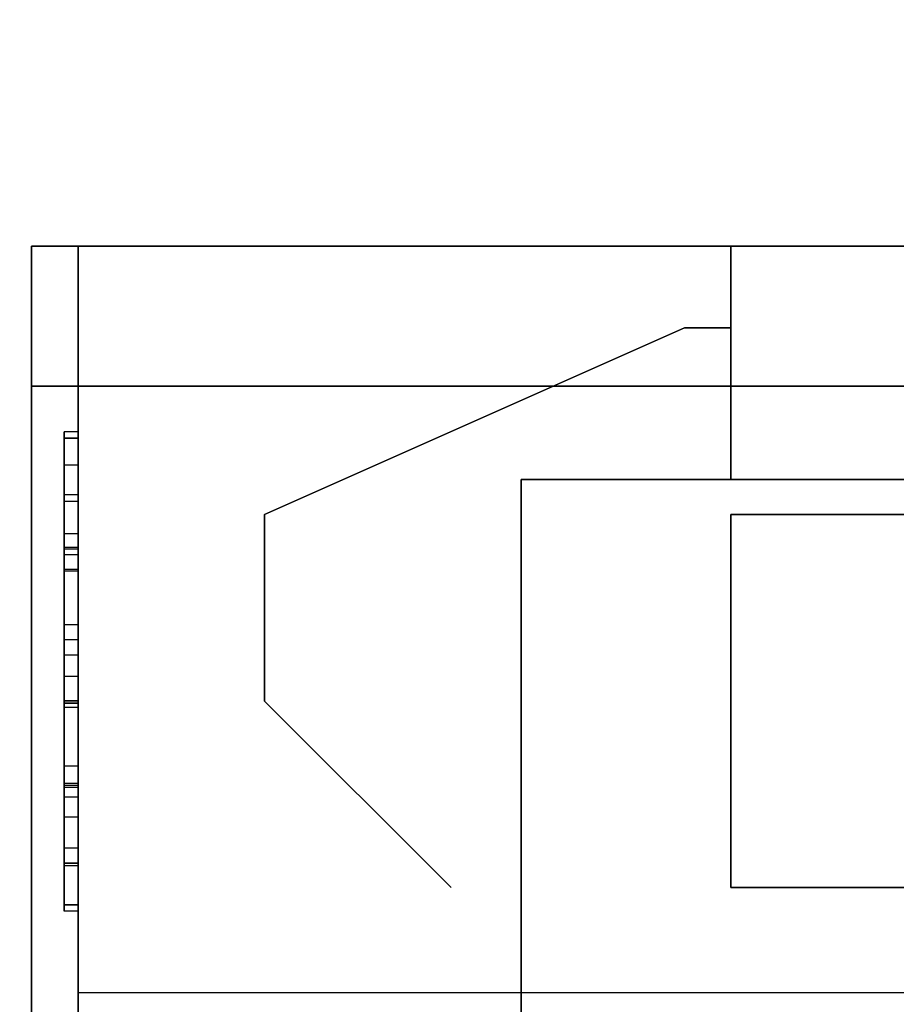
# Model space of a CAD drawing. Header units: millimetres. Extents: x 0 to 1524, y 0 to 1016.
# Tile 345 of 352: x 1394.24 to 1396.12, y 417.68 to 419.79. Entities that reach past the tile are written whole.
import ezdxf

# ---------------------------------------------------------------- set-up
doc = ezdxf.new("R2010")
doc.units = ezdxf.units.MM
doc.header["$LTSCALE"] = 83.82
doc.layers.get('0').update_dxf_attribs({"linetype": 'CONTINUOUS'})
doc.styles.get("Standard").update_dxf_attribs({"font": 'txt', "width": 0.8})
doc.dimstyles.new('DIMSTYLE_1', dxfattribs={"dimtxt": 15, "dimasz": 12, "dimexe": 0.18, "dimexo": 0.0625, "dimgap": 0.09, "dimtad": 1, "dimzin": 0, "dimdsep": 46, "dimtxsty": 'STANDARD', "dimblk": 'CLOSED', "dimblk1": 'CLOSED', "dimblk2": 'CLOSED', "dimcen": 0.09, "dimadec": 0, "dimazin": 0, "dimtp": 0.01, "dimtm": 0.01, "dimtfac": 1, "dimtofl": 0, "dimtmove": 0, "dimatfit": 3, "dimldrblk": 'CLOSED', "dimfxl": 1, "dimtolj": 1, "dimtzin": 0, "dimarcsym": 0})

# ---------------------------------------------------------------- blocks, each defined once
blk = doc.blocks.new('_CLOSED')
at = {"color": 0, "linetype": 'BYBLOCK'}
for p, q in [((0, 0), (-1, 0.20833)), ((-1, 0.20833), (-1, -0.20833)), ((-1, -0.20833), (0, 0)), ((-1, 0), (0, 0))]:
    blk.add_line(p, q, dxfattribs=at)
blk = doc.blocks.new('*D5')
at = {"color": 2, "linetype": 'CONTINUOUS'}
for p, q in [((1198.1454, 405.5567), (1198.1454, 520.5283)), ((1416.104, 413.0175), (1416.104, 520.5283)), ((1198.1454, 519.5283), (1307.1247, 519.5283)), ((1416.104, 519.5283), (1307.1247, 519.5283))]:
    blk.add_line(p, q, dxfattribs=at)
at = {"color": 2, "linetype": 'CONTINUOUS', "xscale": 12, "yscale": 12, "zscale": 12, "rotation": 180}
blk.add_blockref('_CLOSED', (1198.1454, 519.5283), dxfattribs=at)
at = {"color": 2, "linetype": 'CONTINUOUS', "xscale": 12, "yscale": 12, "zscale": 12}
blk.add_blockref('_CLOSED', (1416.104, 519.5283), dxfattribs=at)

msp = doc.modelspace()

# ---------------------------------------------------------------- linework, layer by layer
at = {"color": 6, "linetype": 'CONTINUOUS'}
for p, q in [((1394.2654, 419.3067), (1395.7654, 419.3067)), ((1394.2654, 419.3067), (1395.7654, 419.3067)), ((1394.2654, 417.6567), (1394.2654, 419.3067)), ((1394.2654, 419.3067), (1397.9654, 419.3067)), ((1397.9654, 419.3067), (1394.2654, 419.3067)), ((1394.2654, 419.3067), (1394.2654, 417.6567)), ((1394.2654, 419.3067), (1395.7654, 419.3067)), ((1394.2654, 419.3067), (1395.7654, 419.3067)), ((1394.2654, 417.6567), (1394.2654, 419.3067)), ((1394.2654, 419.3067), (1397.9654, 419.3067)), ((1397.9654, 419.3067), (1394.2654, 419.3067)), ((1394.2654, 419.3067), (1394.2654, 417.6567)), ((1394.2654, 419.3067), (1395.7654, 419.3067)), ((1394.2654, 419.3067), (1395.7654, 419.3067)), ((1394.2654, 417.6567), (1394.2654, 419.3067)), ((1394.2654, 419.3067), (1397.9654, 419.3067)), ((1397.9654, 419.3067), (1394.2654, 419.3067)), ((1394.2654, 419.3067), (1394.2654, 417.6567)), ((1394.2654, 419.3067), (1395.7654, 419.3067)), ((1394.2654, 419.3067), (1395.7654, 419.3067)), ((1394.2654, 417.6567), (1394.2654, 419.3067)), ((1394.2654, 419.3067), (1397.9654, 419.3067)), ((1397.9654, 419.3067), (1394.2654, 419.3067)), ((1394.2654, 419.3067), (1394.2654, 417.6567)), ((1394.3654, 419.3067), (1394.3654, 417.7067)), ((1394.3654, 419.3067), (1395.7654, 419.3067)), ((1394.3654, 417.7067), (1394.3654, 419.3067)), ((1394.3654, 419.3067), (1395.7654, 419.3067)), ((1394.3654, 419.3067), (1394.3654, 417.7067)), ((1394.3654, 419.3067), (1395.7654, 419.3067)), ((1394.3654, 417.7067), (1394.3654, 419.3067)), ((1394.3654, 419.3067), (1395.7654, 419.3067)), ((1394.3654, 419.3067), (1394.3654, 417.7067)), ((1394.3654, 419.3067), (1395.7654, 419.3067)), ((1394.3654, 417.7067), (1394.3654, 419.3067)), ((1394.3654, 419.3067), (1395.7654, 419.3067)), ((1394.3654, 419.3067), (1394.3654, 417.7067)), ((1394.3654, 419.3067), (1395.7654, 419.3067)), ((1394.3654, 417.7067), (1394.3654, 419.3067)), ((1394.3654, 419.3067), (1395.7654, 419.3067)), ((1395.7654, 418.8067), (1395.7654, 419.3067)), ((1395.7654, 419.3067), (1395.7654, 418.8067)), ((1395.7654, 418.8067), (1395.7654, 419.3067)), ((1395.7654, 419.3067), (1395.7654, 418.8067)), ((1395.7654, 418.8067), (1395.7654, 419.3067)), ((1395.7654, 419.3067), (1395.7654, 418.8067)), ((1395.7654, 418.8067), (1395.7654, 419.3067)), ((1395.7654, 419.3067), (1395.7654, 418.8067)), ((1395.7654, 418.8067), (1395.7654, 419.3067)), ((1395.7654, 419.3067), (1395.7654, 418.8067)), ((1395.7654, 418.8067), (1395.7654, 419.3067)), ((1395.7654, 419.3067), (1395.7654, 418.8067)), ((1395.7654, 418.8067), (1395.7654, 419.3067)), ((1395.7654, 419.3067), (1395.7654, 418.8067)), ((1395.7654, 418.8067), (1395.7654, 419.3067)), ((1395.7654, 419.3067), (1395.7654, 418.8067)), ((1394.2654, 419.0067), (1394.2654, 417.6567)), ((1397.9654, 419.0067), (1394.2654, 419.0067)), ((1394.2654, 419.0067), (1397.9654, 419.0067)), ((1394.2654, 417.6567), (1394.2654, 419.0067)), ((1394.2654, 419.0067), (1394.2654, 417.6567)), ((1397.9654, 419.0067), (1394.2654, 419.0067)), ((1394.2654, 419.0067), (1397.9654, 419.0067)), ((1394.2654, 417.6567), (1394.2654, 419.0067)), ((1394.2654, 419.0067), (1394.2654, 417.6567)), ((1397.9654, 419.0067), (1394.2654, 419.0067)), ((1394.2654, 419.0067), (1397.9654, 419.0067)), ((1394.2654, 417.6567), (1394.2654, 419.0067)), ((1394.2654, 419.0067), (1394.2654, 417.6567)), ((1397.9654, 419.0067), (1394.2654, 419.0067)), ((1394.2654, 419.0067), (1397.9654, 419.0067)), ((1394.2654, 417.6567), (1394.2654, 419.0067)), ((1394.3654, 418.9085), (1394.3354, 418.9085)), ((1394.3654, 418.9085), (1394.3354, 418.9085)), ((1394.3354, 418.9085), (1394.3354, 417.895)), ((1394.3354, 417.895), (1394.3354, 418.9085)), ((1394.3354, 418.9085), (1394.3354, 418.6448)), ((1394.3354, 418.8376), (1394.3354, 418.9085)), ((1394.3654, 418.9085), (1394.3354, 418.9085)), ((1394.3654, 418.9085), (1394.3354, 418.9085)), ((1394.3654, 418.9085), (1394.3354, 418.9085)), ((1394.3354, 418.9085), (1394.3354, 417.895)), ((1394.3354, 417.895), (1394.3354, 418.9085)), ((1394.3354, 418.9085), (1394.3354, 418.6448)), ((1394.3354, 418.8376), (1394.3354, 418.9085)), ((1394.3654, 418.9085), (1394.3354, 418.9085)), ((1394.3654, 418.9085), (1394.3354, 418.9085)), ((1394.3654, 418.9085), (1394.3354, 418.9085)), ((1394.3354, 418.9085), (1394.3354, 417.895)), ((1394.3354, 417.895), (1394.3354, 418.9085)), ((1394.3354, 418.9085), (1394.3354, 418.6448)), ((1394.3354, 418.8376), (1394.3354, 418.9085)), ((1394.3654, 418.9085), (1394.3354, 418.9085)), ((1394.3654, 418.9085), (1394.3354, 418.9085)), ((1394.3654, 418.9085), (1394.3354, 418.9085)), ((1394.3354, 418.9085), (1394.3354, 417.895)), ((1394.3354, 417.895), (1394.3354, 418.9085)), ((1394.3354, 418.9085), (1394.3354, 418.6448)), ((1394.3354, 418.8376), (1394.3354, 418.9085)), ((1394.3654, 418.9085), (1394.3354, 418.9085)), ((1394.3654, 417.895), (1394.3654, 418.9085)), ((1394.3654, 418.9085), (1394.3654, 417.895)), ((1394.3654, 418.9085), (1394.3654, 418.8376)), ((1394.3654, 418.6448), (1394.3654, 418.9085)), ((1394.3654, 417.895), (1394.3654, 418.9085)), ((1394.3654, 418.9085), (1394.3654, 417.895)), ((1394.3654, 418.9085), (1394.3654, 418.8376)), ((1394.3654, 418.6448), (1394.3654, 418.9085)), ((1394.3654, 417.895), (1394.3654, 418.9085)), ((1394.3654, 418.9085), (1394.3654, 417.895)), ((1394.3654, 418.9085), (1394.3654, 418.8376)), ((1394.3654, 418.6448), (1394.3654, 418.9085)), ((1394.3654, 417.895), (1394.3654, 418.9085)), ((1394.3654, 418.9085), (1394.3654, 417.895)), ((1394.3654, 418.9085), (1394.3654, 418.8376)), ((1394.3654, 418.6448), (1394.3654, 418.9085)), ((1394.3654, 418.895), (1394.3354, 418.895)), ((1394.3654, 418.895), (1394.3354, 418.895)), ((1394.3354, 418.895), (1394.3354, 418.1256)), ((1394.3354, 417.895), (1394.3354, 418.895)), ((1394.3354, 418.1256), (1394.3354, 418.895)), ((1394.3654, 418.895), (1394.3354, 418.895)), ((1394.3654, 418.895), (1394.3354, 418.895)), ((1394.3654, 418.895), (1394.3354, 418.895)), ((1394.3654, 418.895), (1394.3354, 418.895)), ((1394.3354, 418.895), (1394.3354, 418.4626)), ((1394.3354, 417.895), (1394.3354, 418.895)), ((1394.3354, 418.895), (1394.3354, 417.895)), ((1394.3354, 418.4626), (1394.3354, 418.895)), ((1394.3354, 418.6102), (1394.3354, 418.895)), ((1394.3654, 418.895), (1394.3354, 418.895)), ((1394.3354, 418.895), (1394.3354, 418.3277)), ((1394.3354, 418.3319), (1394.3354, 418.895)), ((1394.3654, 418.895), (1394.3354, 418.895)), ((1394.3654, 418.895), (1394.3354, 418.895)), ((1394.3654, 418.895), (1394.3354, 418.895)), ((1394.3654, 418.895), (1394.3354, 418.895)), ((1394.3354, 418.895), (1394.3354, 418.1256)), ((1394.3354, 417.895), (1394.3354, 418.895)), ((1394.3354, 418.1256), (1394.3354, 418.895)), ((1394.3654, 418.895), (1394.3354, 418.895)), ((1394.3654, 418.895), (1394.3354, 418.895)), ((1394.3654, 418.895), (1394.3354, 418.895)), ((1394.3654, 418.895), (1394.3354, 418.895)), ((1394.3354, 418.895), (1394.3354, 418.4626)), ((1394.3354, 417.895), (1394.3354, 418.895)), ((1394.3354, 418.895), (1394.3354, 417.895)), ((1394.3354, 418.4626), (1394.3354, 418.895)), ((1394.3354, 418.6102), (1394.3354, 418.895)), ((1394.3654, 418.895), (1394.3354, 418.895)), ((1394.3354, 418.895), (1394.3354, 418.3277)), ((1394.3354, 418.3319), (1394.3354, 418.895)), ((1394.3654, 418.895), (1394.3354, 418.895)), ((1394.3654, 418.895), (1394.3354, 418.895)), ((1394.3654, 418.895), (1394.3354, 418.895)), ((1394.3654, 418.895), (1394.3354, 418.895)), ((1394.3354, 418.895), (1394.3354, 418.1256)), ((1394.3354, 417.895), (1394.3354, 418.895)), ((1394.3354, 418.1256), (1394.3354, 418.895)), ((1394.3654, 418.895), (1394.3354, 418.895)), ((1394.3654, 418.895), (1394.3354, 418.895)), ((1394.3654, 418.895), (1394.3354, 418.895)), ((1394.3654, 418.895), (1394.3354, 418.895)), ((1394.3354, 418.895), (1394.3354, 418.4626)), ((1394.3354, 417.895), (1394.3354, 418.895)), ((1394.3354, 418.895), (1394.3354, 417.895)), ((1394.3354, 418.4626), (1394.3354, 418.895)), ((1394.3354, 418.6102), (1394.3354, 418.895)), ((1394.3654, 418.895), (1394.3354, 418.895)), ((1394.3354, 418.895), (1394.3354, 418.3277)), ((1394.3354, 418.3319), (1394.3354, 418.895)), ((1394.3654, 418.895), (1394.3354, 418.895)), ((1394.3654, 418.895), (1394.3354, 418.895)), ((1394.3654, 418.895), (1394.3354, 418.895)), ((1394.3654, 418.895), (1394.3354, 418.895)), ((1394.3354, 418.895), (1394.3354, 418.1256)), ((1394.3354, 417.895), (1394.3354, 418.895)), ((1394.3354, 418.1256), (1394.3354, 418.895)), ((1394.3654, 418.895), (1394.3354, 418.895)), ((1394.3654, 418.895), (1394.3354, 418.895)), ((1394.3654, 418.895), (1394.3354, 418.895)), ((1394.3654, 418.895), (1394.3354, 418.895)), ((1394.3354, 418.895), (1394.3354, 418.4626)), ((1394.3354, 417.895), (1394.3354, 418.895)), ((1394.3354, 418.895), (1394.3354, 417.895)), ((1394.3354, 418.4626), (1394.3354, 418.895)), ((1394.3354, 418.6102), (1394.3354, 418.895)), ((1394.3654, 418.895), (1394.3354, 418.895)), ((1394.3354, 418.895), (1394.3354, 418.3277)), ((1394.3354, 418.3319), (1394.3354, 418.895)), ((1394.3654, 418.895), (1394.3354, 418.895)), ((1394.3654, 418.895), (1394.3354, 418.895)), ((1394.3654, 418.895), (1394.3654, 418.1256)), ((1394.3654, 418.895), (1394.3654, 418.6102)), ((1394.3654, 418.895), (1394.3654, 418.1256)), ((1394.3654, 417.895), (1394.3654, 418.895)), ((1394.3654, 418.895), (1394.3654, 418.4626)), ((1394.3654, 417.895), (1394.3654, 418.895)), ((1394.3654, 418.895), (1394.3654, 417.895)), ((1394.3654, 418.4626), (1394.3654, 418.895)), ((1394.3654, 418.895), (1394.3654, 418.3277)), ((1394.3654, 418.3319), (1394.3654, 418.895)), ((1394.3654, 418.895), (1394.3654, 418.1256)), ((1394.3654, 418.895), (1394.3654, 418.6102)), ((1394.3654, 418.895), (1394.3654, 418.1256)), ((1394.3654, 417.895), (1394.3654, 418.895)), ((1394.3654, 418.895), (1394.3654, 418.4626)), ((1394.3654, 417.895), (1394.3654, 418.895)), ((1394.3654, 418.895), (1394.3654, 417.895)), ((1394.3654, 418.4626), (1394.3654, 418.895)), ((1394.3654, 418.895), (1394.3654, 418.3277)), ((1394.3654, 418.3319), (1394.3654, 418.895)), ((1394.3654, 418.895), (1394.3654, 418.1256)), ((1394.3654, 418.895), (1394.3654, 418.6102)), ((1394.3654, 418.895), (1394.3654, 418.1256)), ((1394.3654, 417.895), (1394.3654, 418.895)), ((1394.3654, 418.895), (1394.3654, 418.4626)), ((1394.3654, 417.895), (1394.3654, 418.895)), ((1394.3654, 418.895), (1394.3654, 417.895)), ((1394.3654, 418.4626), (1394.3654, 418.895)), ((1394.3654, 418.895), (1394.3654, 418.3277)), ((1394.3654, 418.3319), (1394.3654, 418.895)), ((1394.3654, 418.895), (1394.3654, 418.1256)), ((1394.3654, 418.895), (1394.3654, 418.6102)), ((1394.3654, 418.895), (1394.3654, 418.1256)), ((1394.3654, 417.895), (1394.3654, 418.895)), ((1394.3654, 418.895), (1394.3654, 418.4626)), ((1394.3654, 417.895), (1394.3654, 418.895)), ((1394.3654, 418.895), (1394.3654, 417.895)), ((1394.3654, 418.4626), (1394.3654, 418.895)), ((1394.3654, 418.895), (1394.3654, 418.3277)), ((1394.3654, 418.3319), (1394.3654, 418.895)), ((1394.3354, 418.6604), (1394.3354, 418.7734)), ((1394.3354, 418.6604), (1394.3354, 418.7734)), ((1394.3354, 418.6604), (1394.3354, 418.7734)), ((1394.3354, 418.6604), (1394.3354, 418.7734)), ((1394.3654, 418.7734), (1394.3654, 418.6604)), ((1394.3654, 418.7734), (1394.3654, 418.6604)), ((1394.3654, 418.7734), (1394.3654, 418.6604)), ((1394.3654, 418.7734), (1394.3654, 418.6604)), ((1394.3354, 418.7599), (1394.3354, 418.6136)), ((1394.3354, 418.7599), (1394.3354, 418.6136)), ((1394.3354, 418.7599), (1394.3354, 418.6136)), ((1394.3354, 418.7599), (1394.3354, 418.6136)), ((1394.3654, 418.6136), (1394.3654, 418.7599)), ((1394.3654, 418.6136), (1394.3654, 418.7599)), ((1394.3654, 418.6136), (1394.3654, 418.7599)), ((1394.3654, 418.6136), (1394.3654, 418.7599)), ((1398.6654, 418.7317), (1395.7654, 418.7317)), ((1398.6654, 418.7317), (1395.7654, 418.7317)), ((1398.6654, 418.7317), (1395.7654, 418.7317)), ((1398.6654, 418.7317), (1395.7654, 418.7317)), ((1398.6654, 418.7317), (1395.7654, 418.7317)), ((1398.6654, 418.7317), (1395.7654, 418.7317)), ((1398.6654, 418.7317), (1395.7654, 418.7317)), ((1398.6654, 418.7317), (1395.7654, 418.7317)), ((1394.3354, 418.6898), (1394.3354, 418.3274)), ((1394.3354, 418.3274), (1394.3354, 418.6898)), ((1394.3654, 418.6898), (1394.3354, 418.6898)), ((1394.3354, 418.6898), (1394.3354, 418.3274)), ((1394.3354, 418.3274), (1394.3354, 418.6898)), ((1394.3654, 418.6898), (1394.3354, 418.6898)), ((1394.3354, 418.6898), (1394.3354, 418.3274)), ((1394.3354, 418.3274), (1394.3354, 418.6898)), ((1394.3654, 418.6898), (1394.3354, 418.6898)), ((1394.3354, 418.6898), (1394.3354, 418.3274)), ((1394.3354, 418.3274), (1394.3354, 418.6898)), ((1394.3654, 418.6898), (1394.3354, 418.6898)), ((1394.3654, 418.6898), (1394.3654, 418.3274)), ((1394.3654, 418.3274), (1394.3654, 418.6898)), ((1394.3654, 418.6898), (1394.3654, 418.3274)), ((1394.3654, 418.3274), (1394.3654, 418.6898)), ((1394.3654, 418.6898), (1394.3654, 418.3274)), ((1394.3654, 418.3274), (1394.3654, 418.6898)), ((1394.3654, 418.6898), (1394.3654, 418.3274)), ((1394.3654, 418.3274), (1394.3654, 418.6898)), ((1394.3354, 418.4959), (1394.3354, 418.6604)), ((1394.3654, 418.6604), (1394.3354, 418.6604)), ((1394.3354, 418.4959), (1394.3354, 418.6604)), ((1394.3654, 418.6604), (1394.3354, 418.6604)), ((1394.3354, 418.4959), (1394.3354, 418.6604)), ((1394.3654, 418.6604), (1394.3354, 418.6604)), ((1394.3354, 418.4959), (1394.3354, 418.6604)), ((1394.3654, 418.6604), (1394.3354, 418.6604)), ((1394.3354, 418.6577), (1394.3354, 417.895)), ((1394.3354, 418.6577), (1394.3354, 417.895)), ((1394.3354, 418.6577), (1394.3354, 417.895)), ((1394.3354, 418.6577), (1394.3354, 417.895)), ((1394.3354, 418.6448), (1394.3354, 418.384)), ((1394.3654, 418.6448), (1394.3354, 418.6448)), ((1394.3354, 418.6448), (1394.3354, 418.384)), ((1394.3654, 418.6448), (1394.3354, 418.6448)), ((1394.3354, 418.6448), (1394.3354, 418.384)), ((1394.3654, 418.6448), (1394.3354, 418.6448)), ((1394.3354, 418.6448), (1394.3354, 418.384)), ((1394.3654, 418.6448), (1394.3354, 418.6448)), ((1394.3654, 418.6604), (1394.3654, 418.4959)), ((1394.3654, 418.6604), (1394.3654, 418.4959)), ((1394.3654, 418.6604), (1394.3654, 418.4959)), ((1394.3654, 418.6604), (1394.3654, 418.4959)), ((1394.3654, 417.895), (1394.3654, 418.6577)), ((1394.3654, 417.895), (1394.3654, 418.6577)), ((1394.3654, 417.895), (1394.3654, 418.6577)), ((1394.3654, 417.895), (1394.3654, 418.6577)), ((1394.3654, 418.384), (1394.3654, 418.6448)), ((1394.3654, 418.384), (1394.3654, 418.6448)), ((1394.3654, 418.384), (1394.3654, 418.6448)), ((1394.3654, 418.384), (1394.3654, 418.6448)), ((1394.3354, 418.6136), (1394.3354, 418.4626)), ((1394.3654, 418.6136), (1394.3354, 418.6136)), ((1394.3354, 418.6136), (1394.3354, 418.4626)), ((1394.3654, 418.6136), (1394.3354, 418.6136)), ((1394.3354, 418.6136), (1394.3354, 418.4626)), ((1394.3654, 418.6136), (1394.3354, 418.6136)), ((1394.3354, 418.6136), (1394.3354, 418.4626)), ((1394.3654, 418.6136), (1394.3354, 418.6136)), ((1394.3354, 418.3274), (1394.3354, 418.6102)), ((1394.3654, 418.6102), (1394.3354, 418.6102)), ((1394.3354, 418.3274), (1394.3354, 418.6102)), ((1394.3654, 418.6102), (1394.3354, 418.6102)), ((1394.3354, 418.3274), (1394.3354, 418.6102)), ((1394.3654, 418.6102), (1394.3354, 418.6102)), ((1394.3354, 418.3274), (1394.3354, 418.6102)), ((1394.3654, 418.6102), (1394.3354, 418.6102)), ((1394.3654, 418.4626), (1394.3654, 418.6136)), ((1394.3654, 418.4626), (1394.3654, 418.6136)), ((1394.3654, 418.4626), (1394.3654, 418.6136)), ((1394.3654, 418.4626), (1394.3654, 418.6136)), ((1394.3654, 418.6102), (1394.3654, 418.3274)), ((1394.3654, 418.6102), (1394.3654, 418.3274)), ((1394.3654, 418.6102), (1394.3654, 418.3274)), ((1394.3654, 418.6102), (1394.3654, 418.3274)), ((1394.3354, 418.4303), (1394.3354, 418.4959)), ((1394.3354, 418.4959), (1394.3654, 418.4959)), ((1394.3354, 418.4303), (1394.3354, 418.4959)), ((1394.3354, 418.4959), (1394.3654, 418.4959)), ((1394.3354, 418.4303), (1394.3354, 418.4959)), ((1394.3354, 418.4959), (1394.3654, 418.4959)), ((1394.3354, 418.4303), (1394.3354, 418.4959)), ((1394.3354, 418.4959), (1394.3654, 418.4959)), ((1394.3654, 418.4959), (1394.3654, 418.4303)), ((1394.3654, 418.4959), (1394.3654, 418.4303)), ((1394.3654, 418.4959), (1394.3654, 418.4303)), ((1394.3654, 418.4959), (1394.3654, 418.4303)), ((1394.3654, 418.4626), (1394.3354, 418.4626)), ((1394.3654, 418.4626), (1394.3354, 418.4626)), ((1394.3654, 418.4626), (1394.3354, 418.4626)), ((1394.3654, 418.4626), (1394.3354, 418.4626)), ((1394.3654, 418.4626), (1394.3354, 418.4626)), ((1394.3654, 418.4626), (1394.3354, 418.4626)), ((1394.3654, 418.4626), (1394.3354, 418.4626)), ((1394.3654, 418.4626), (1394.3354, 418.4626)), ((1394.3654, 418.4626), (1394.3354, 418.4626)), ((1394.3654, 418.4626), (1394.3354, 418.4626)), ((1394.3654, 418.4626), (1394.3354, 418.4626)), ((1394.3654, 418.4626), (1394.3354, 418.4626)), ((1394.3354, 418.1509), (1394.3354, 418.4303)), ((1394.3654, 418.4303), (1394.3354, 418.4303)), ((1394.3354, 418.1509), (1394.3354, 418.4303)), ((1394.3654, 418.4303), (1394.3354, 418.4303)), ((1394.3354, 418.1509), (1394.3354, 418.4303)), ((1394.3654, 418.4303), (1394.3354, 418.4303)), ((1394.3354, 418.1509), (1394.3354, 418.4303)), ((1394.3654, 418.4303), (1394.3354, 418.4303)), ((1394.3654, 418.4303), (1394.3654, 418.1509)), ((1394.3654, 418.4303), (1394.3654, 418.1509)), ((1394.3654, 418.4303), (1394.3654, 418.1509)), ((1394.3654, 418.4303), (1394.3654, 418.1509)), ((1394.3354, 418.0166), (1394.3354, 418.3319)), ((1394.3354, 418.3319), (1394.3354, 418.0827)), ((1394.3654, 418.3319), (1394.3354, 418.3319)), ((1394.3354, 418.0166), (1394.3354, 418.3319)), ((1394.3354, 418.3319), (1394.3354, 418.0827)), ((1394.3654, 418.3319), (1394.3354, 418.3319)), ((1394.3354, 418.0166), (1394.3354, 418.3319)), ((1394.3354, 418.3319), (1394.3354, 418.0827)), ((1394.3654, 418.3319), (1394.3354, 418.3319)), ((1394.3354, 418.0166), (1394.3354, 418.3319)), ((1394.3354, 418.3319), (1394.3354, 418.0827)), ((1394.3654, 418.3319), (1394.3354, 418.3319)), ((1394.3354, 418.3277), (1394.3354, 417.9833)), ((1394.3354, 418.3277), (1394.3654, 418.3277)), ((1394.3354, 418.3277), (1394.3354, 417.9833)), ((1394.3354, 418.3277), (1394.3654, 418.3277)), ((1394.3354, 418.3277), (1394.3354, 417.9833)), ((1394.3354, 418.3277), (1394.3654, 418.3277)), ((1394.3354, 418.3277), (1394.3354, 417.9833)), ((1394.3354, 418.3277), (1394.3654, 418.3277)), ((1394.3654, 418.3274), (1394.3354, 418.3274)), ((1394.3654, 418.3274), (1394.3354, 418.3274)), ((1394.3654, 418.3274), (1394.3354, 418.3274)), ((1394.3654, 418.3274), (1394.3354, 418.3274)), ((1394.3354, 418.3274), (1394.3354, 417.895)), ((1394.3354, 417.895), (1394.3354, 418.3274)), ((1394.3354, 418.3274), (1394.3654, 418.3274)), ((1394.3654, 418.3274), (1394.3354, 418.3274)), ((1394.3654, 418.3274), (1394.3354, 418.3274)), ((1394.3654, 418.3274), (1394.3354, 418.3274)), ((1394.3654, 418.3274), (1394.3354, 418.3274)), ((1394.3354, 418.3274), (1394.3354, 417.895)), ((1394.3354, 417.895), (1394.3354, 418.3274)), ((1394.3354, 418.3274), (1394.3654, 418.3274)), ((1394.3654, 418.3274), (1394.3354, 418.3274)), ((1394.3654, 418.3274), (1394.3354, 418.3274)), ((1394.3654, 418.3274), (1394.3354, 418.3274)), ((1394.3654, 418.3274), (1394.3354, 418.3274)), ((1394.3354, 418.3274), (1394.3354, 417.895)), ((1394.3354, 417.895), (1394.3354, 418.3274)), ((1394.3354, 418.3274), (1394.3654, 418.3274)), ((1394.3654, 418.3274), (1394.3354, 418.3274)), ((1394.3654, 418.3274), (1394.3354, 418.3274)), ((1394.3654, 418.3274), (1394.3354, 418.3274)), ((1394.3654, 418.3274), (1394.3354, 418.3274)), ((1394.3354, 418.3274), (1394.3354, 417.895)), ((1394.3354, 417.895), (1394.3354, 418.3274)), ((1394.3354, 418.3274), (1394.3654, 418.3274)), ((1394.3654, 418.0827), (1394.3654, 418.3319)), ((1394.3654, 418.3319), (1394.3654, 418.0166)), ((1394.3654, 418.0827), (1394.3654, 418.3319)), ((1394.3654, 418.3319), (1394.3654, 418.0166)), ((1394.3654, 418.0827), (1394.3654, 418.3319)), ((1394.3654, 418.3319), (1394.3654, 418.0166)), ((1394.3654, 418.0827), (1394.3654, 418.3319)), ((1394.3654, 418.3319), (1394.3654, 418.0166)), ((1394.3654, 417.9833), (1394.3654, 418.3277)), ((1394.3654, 417.9833), (1394.3654, 418.3277)), ((1394.3654, 417.9833), (1394.3654, 418.3277)), ((1394.3654, 417.9833), (1394.3654, 418.3277)), ((1394.3654, 418.3274), (1394.3654, 417.895)), ((1394.3654, 417.895), (1394.3654, 418.3274)), ((1394.3654, 418.3274), (1394.3654, 417.895)), ((1394.3654, 417.895), (1394.3654, 418.3274)), ((1394.3654, 418.3274), (1394.3654, 417.895)), ((1394.3654, 417.895), (1394.3654, 418.3274)), ((1394.3654, 418.3274), (1394.3654, 417.895)), ((1394.3654, 417.895), (1394.3654, 418.3274)), ((1394.3354, 417.9841), (1394.3354, 418.3262)), ((1394.3354, 417.9841), (1394.3354, 418.3262)), ((1394.3354, 417.9841), (1394.3354, 418.3262)), ((1394.3354, 417.9841), (1394.3354, 418.3262)), ((1394.3354, 418.3182), (1394.3354, 418.1461)), ((1394.3354, 418.3182), (1394.3354, 418.1461)), ((1394.3354, 418.3182), (1394.3354, 418.1461)), ((1394.3354, 418.3182), (1394.3354, 418.1461)), ((1394.3654, 418.3262), (1394.3654, 417.9841)), ((1394.3654, 418.3262), (1394.3654, 417.9841)), ((1394.3654, 418.3262), (1394.3654, 417.9841)), ((1394.3654, 418.3262), (1394.3654, 417.9841)), ((1394.3654, 418.1461), (1394.3654, 418.3182)), ((1394.3654, 418.1461), (1394.3654, 418.3182)), ((1394.3654, 418.1461), (1394.3654, 418.3182)), ((1394.3654, 418.1461), (1394.3654, 418.3182)), ((1394.3654, 418.1923), (1394.3354, 418.1923)), ((1394.3654, 418.1923), (1394.3354, 418.1923)), ((1394.3354, 418.1923), (1394.3354, 417.895)), ((1394.3354, 417.895), (1394.3354, 418.1923)), ((1394.3654, 418.1923), (1394.3354, 418.1923)), ((1394.3654, 418.1923), (1394.3354, 418.1923)), ((1394.3354, 418.1923), (1394.3354, 417.895)), ((1394.3354, 417.895), (1394.3354, 418.1923)), ((1394.3654, 418.1923), (1394.3354, 418.1923)), ((1394.3654, 418.1923), (1394.3354, 418.1923)), ((1394.3354, 418.1923), (1394.3354, 417.895)), ((1394.3354, 417.895), (1394.3354, 418.1923)), ((1394.3654, 418.1923), (1394.3354, 418.1923)), ((1394.3654, 418.1923), (1394.3354, 418.1923)), ((1394.3354, 418.1923), (1394.3354, 417.895)), ((1394.3354, 417.895), (1394.3354, 418.1923)), ((1394.3654, 418.1923), (1394.3654, 417.895)), ((1394.3654, 417.895), (1394.3654, 418.1923)), ((1394.3654, 418.1923), (1394.3654, 417.895)), ((1394.3654, 417.895), (1394.3654, 418.1923)), ((1394.3654, 418.1923), (1394.3654, 417.895)), ((1394.3654, 417.895), (1394.3654, 418.1923)), ((1394.3654, 418.1923), (1394.3654, 417.895)), ((1394.3654, 417.895), (1394.3654, 418.1923)), ((1394.3354, 418.0166), (1394.3354, 418.1552)), ((1394.3354, 418.0166), (1394.3354, 418.1552)), ((1394.3354, 418.0166), (1394.3354, 418.1552)), ((1394.3354, 418.0166), (1394.3354, 418.1552)), ((1394.3354, 417.8815), (1394.3354, 418.1509)), ((1394.3654, 418.1509), (1394.3354, 418.1509)), ((1394.3354, 417.8815), (1394.3354, 418.1509)), ((1394.3654, 418.1509), (1394.3354, 418.1509)), ((1394.3354, 417.8815), (1394.3354, 418.1509)), ((1394.3654, 418.1509), (1394.3354, 418.1509)), ((1394.3354, 417.8815), (1394.3354, 418.1509)), ((1394.3654, 418.1509), (1394.3354, 418.1509)), ((1394.3654, 418.1461), (1394.3354, 418.1461)), ((1394.3354, 418.1461), (1394.3354, 418.0166)), ((1394.3654, 418.1461), (1394.3354, 418.1461)), ((1394.3354, 418.1461), (1394.3354, 418.0166)), ((1394.3654, 418.1461), (1394.3354, 418.1461)), ((1394.3354, 418.1461), (1394.3354, 418.0166)), ((1394.3654, 418.1461), (1394.3354, 418.1461)), ((1394.3354, 418.1461), (1394.3354, 418.0166)), ((1394.3654, 418.1552), (1394.3654, 418.0166)), ((1394.3654, 418.1552), (1394.3654, 418.0166)), ((1394.3654, 418.1552), (1394.3654, 418.0166)), ((1394.3654, 418.1552), (1394.3654, 418.0166)), ((1394.3654, 418.1509), (1394.3654, 417.8815)), ((1394.3654, 418.1509), (1394.3654, 417.8815)), ((1394.3654, 418.1509), (1394.3654, 417.8815)), ((1394.3654, 418.1509), (1394.3654, 417.8815)), ((1394.3654, 418.0166), (1394.3654, 418.1461)), ((1394.3654, 418.0166), (1394.3654, 418.1461)), ((1394.3654, 418.0166), (1394.3654, 418.1461)), ((1394.3654, 418.0166), (1394.3654, 418.1461)), ((1394.3654, 418.1256), (1394.3354, 418.1256)), ((1394.3654, 418.1256), (1394.3354, 418.1256)), ((1394.3654, 418.1256), (1394.3354, 418.1256)), ((1394.3654, 418.1256), (1394.3354, 418.1256)), ((1394.3654, 418.0827), (1394.3354, 418.0827)), ((1394.3354, 418.0827), (1394.3354, 418.0166)), ((1394.3654, 418.0827), (1394.3354, 418.0827)), ((1394.3354, 418.0827), (1394.3354, 418.0166)), ((1394.3654, 418.0827), (1394.3354, 418.0827)), ((1394.3354, 418.0827), (1394.3354, 418.0166)), ((1394.3654, 418.0827), (1394.3354, 418.0827)), ((1394.3354, 418.0827), (1394.3354, 418.0166)), ((1394.3654, 418.0166), (1394.3654, 418.0827)), ((1394.3654, 418.0166), (1394.3654, 418.0827)), ((1394.3654, 418.0166), (1394.3654, 418.0827)), ((1394.3654, 418.0166), (1394.3654, 418.0827)), ((1394.3654, 418.0166), (1394.3354, 418.0166)), ((1394.3654, 418.0166), (1394.3354, 418.0166)), ((1394.3654, 418.0166), (1394.3354, 418.0166)), ((1394.3654, 418.0166), (1394.3354, 418.0166)), ((1394.3654, 418.0166), (1394.3354, 418.0166)), ((1394.3654, 418.0166), (1394.3354, 418.0166)), ((1394.3654, 418.0166), (1394.3354, 418.0166)), ((1394.3654, 418.0166), (1394.3354, 418.0166)), ((1394.3354, 417.8815), (1394.3354, 417.9841)), ((1394.3654, 417.9841), (1394.3354, 417.9841)), ((1394.3354, 417.8815), (1394.3354, 417.9841)), ((1394.3654, 417.9841), (1394.3354, 417.9841)), ((1394.3354, 417.8815), (1394.3354, 417.9841)), ((1394.3654, 417.9841), (1394.3354, 417.9841)), ((1394.3354, 417.8815), (1394.3354, 417.9841)), ((1394.3654, 417.9841), (1394.3354, 417.9841)), ((1394.3354, 417.9833), (1394.3354, 417.8815)), ((1394.3654, 417.9833), (1394.3354, 417.9833)), ((1394.3354, 417.9833), (1394.3354, 417.8815)), ((1394.3654, 417.9833), (1394.3354, 417.9833)), ((1394.3354, 417.9833), (1394.3354, 417.8815)), ((1394.3654, 417.9833), (1394.3354, 417.9833)), ((1394.3354, 417.9833), (1394.3354, 417.8815)), ((1394.3654, 417.9833), (1394.3354, 417.9833)), ((1394.3354, 417.9795), (1394.3354, 417.8815)), ((1394.3354, 417.9795), (1394.3354, 417.8815)), ((1394.3354, 417.9795), (1394.3354, 417.8815)), ((1394.3354, 417.9795), (1394.3354, 417.8815)), ((1394.3654, 417.9841), (1394.3654, 417.8815)), ((1394.3654, 417.9841), (1394.3654, 417.8815)), ((1394.3654, 417.9841), (1394.3654, 417.8815)), ((1394.3654, 417.9841), (1394.3654, 417.8815)), ((1394.3654, 417.8815), (1394.3654, 417.9833)), ((1394.3654, 417.8815), (1394.3654, 417.9833)), ((1394.3654, 417.8815), (1394.3654, 417.9833)), ((1394.3654, 417.8815), (1394.3654, 417.9833)), ((1394.3654, 417.8815), (1394.3654, 417.9795)), ((1394.3654, 417.8815), (1394.3654, 417.9795)), ((1394.3654, 417.8815), (1394.3654, 417.9795)), ((1394.3654, 417.8815), (1394.3654, 417.9795)), ((1394.3654, 417.895), (1394.3354, 417.895)), ((1394.3654, 417.895), (1394.3354, 417.895)), ((1394.3654, 417.895), (1394.3354, 417.895)), ((1394.3654, 417.895), (1394.3354, 417.895)), ((1394.3654, 417.895), (1394.3354, 417.895)), ((1394.3654, 417.895), (1394.3354, 417.895)), ((1394.3654, 417.895), (1394.3354, 417.895)), ((1394.3654, 417.895), (1394.3354, 417.895)), ((1394.3654, 417.895), (1394.3354, 417.895)), ((1394.3654, 417.895), (1394.3354, 417.895)), ((1394.3654, 417.895), (1394.3354, 417.895)), ((1394.3654, 417.895), (1394.3354, 417.895)), ((1394.3654, 417.895), (1394.3354, 417.895)), ((1394.3654, 417.895), (1394.3354, 417.895)), ((1394.3654, 417.895), (1394.3354, 417.895)), ((1394.3654, 417.895), (1394.3354, 417.895)), ((1394.3654, 417.895), (1394.3354, 417.895)), ((1394.3654, 417.895), (1394.3354, 417.895)), ((1394.3654, 417.895), (1394.3354, 417.895)), ((1394.3654, 417.895), (1394.3354, 417.895)), ((1394.3654, 417.895), (1394.3354, 417.895)), ((1394.3654, 417.895), (1394.3354, 417.895)), ((1394.3654, 417.895), (1394.3354, 417.895)), ((1394.3654, 417.895), (1394.3354, 417.895)), ((1394.3654, 417.895), (1394.3354, 417.895)), ((1394.3654, 417.895), (1394.3354, 417.895)), ((1394.3654, 417.895), (1394.3354, 417.895)), ((1394.3654, 417.895), (1394.3354, 417.895)), ((1394.3654, 417.895), (1394.3354, 417.895)), ((1394.3654, 417.895), (1394.3354, 417.895)), ((1394.3654, 417.895), (1394.3354, 417.895)), ((1394.3654, 417.895), (1394.3354, 417.895)), ((1394.3654, 417.8815), (1394.3354, 417.8815)), ((1394.3654, 417.8815), (1394.3354, 417.8815)), ((1394.3654, 417.8815), (1394.3354, 417.8815)), ((1394.3654, 417.8815), (1394.3354, 417.8815)), ((1394.3654, 417.8815), (1394.3354, 417.8815)), ((1394.3654, 417.8815), (1394.3354, 417.8815)), ((1394.3654, 417.8815), (1394.3354, 417.8815)), ((1394.3654, 417.8815), (1394.3354, 417.8815)), ((1394.3654, 417.7067), (1397.6654, 417.7067)), ((1394.3654, 417.6567), (1394.3654, 417.7067)), ((1394.3654, 417.7067), (1395.3154, 417.7067)), ((1394.3654, 417.7067), (1397.6654, 417.7067)), ((1394.3654, 417.7067), (1394.3654, 417.6567)), ((1394.3654, 417.7067), (1395.3154, 417.7067)), ((1394.3654, 417.7067), (1397.6654, 417.7067)), ((1394.3654, 417.6567), (1394.3654, 417.7067)), ((1394.3654, 417.7067), (1395.3154, 417.7067)), ((1394.3654, 417.7067), (1397.6654, 417.7067)), ((1394.3654, 417.7067), (1394.3654, 417.6567)), ((1394.3654, 417.7067), (1395.3154, 417.7067)), ((1394.3654, 417.7067), (1397.6654, 417.7067)), ((1394.3654, 417.6567), (1394.3654, 417.7067)), ((1394.3654, 417.7067), (1395.3154, 417.7067)), ((1394.3654, 417.7067), (1397.6654, 417.7067)), ((1394.3654, 417.7067), (1394.3654, 417.6567)), ((1394.3654, 417.7067), (1395.3154, 417.7067)), ((1394.3654, 417.7067), (1397.6654, 417.7067)), ((1394.3654, 417.6567), (1394.3654, 417.7067)), ((1394.3654, 417.7067), (1395.3154, 417.7067)), ((1394.3654, 417.7067), (1397.6654, 417.7067)), ((1394.3654, 417.7067), (1394.3654, 417.6567)), ((1394.3654, 417.7067), (1395.3154, 417.7067)), ((1395.3154, 417.7067), (1397.1654, 417.7067)), ((1395.3154, 417.7067), (1397.1654, 417.7067)), ((1395.3154, 417.7067), (1397.1654, 417.7067)), ((1395.3154, 417.7067), (1397.1654, 417.7067)), ((1395.3154, 417.7067), (1397.1654, 417.7067)), ((1395.3154, 417.7067), (1397.1654, 417.7067)), ((1395.3154, 417.7067), (1397.1654, 417.7067)), ((1395.3154, 417.7067), (1397.1654, 417.7067))]:
    msp.add_line(p, q, dxfattribs=at)
at = {"color": 7, "linetype": 'CONTINUOUS'}
for p, q in [((1395.6654, 419.1317), (1394.7654, 418.7317)), ((1394.7654, 418.7317), (1395.6654, 419.1317)), ((1395.6654, 419.1317), (1394.7654, 418.7317)), ((1394.7654, 418.7317), (1395.6654, 419.1317)), ((1395.6654, 419.1317), (1394.7654, 418.7317)), ((1394.7654, 418.7317), (1395.6654, 419.1317)), ((1395.6654, 419.1317), (1394.7654, 418.7317)), ((1394.7654, 418.7317), (1395.6654, 419.1317)), ((1395.6654, 419.1317), (1394.7654, 418.7317)), ((1394.7654, 418.7317), (1395.6654, 419.1317)), ((1395.6654, 419.1317), (1394.7654, 418.7317)), ((1394.7654, 418.7317), (1395.6654, 419.1317)), ((1395.6654, 419.1317), (1394.7654, 418.7317)), ((1394.7654, 418.7317), (1395.6654, 419.1317)), ((1395.6654, 419.1317), (1394.7654, 418.7317)), ((1394.7654, 418.7317), (1395.6654, 419.1317)), ((1395.6654, 419.1317), (1395.7654, 419.1317)), ((1395.7654, 419.1317), (1395.6654, 419.1317)), ((1395.6654, 419.1317), (1395.7654, 419.1317)), ((1395.7654, 419.1317), (1395.6654, 419.1317)), ((1395.6654, 419.1317), (1395.7654, 419.1317)), ((1395.7654, 419.1317), (1395.6654, 419.1317)), ((1395.6654, 419.1317), (1395.7654, 419.1317)), ((1395.7654, 419.1317), (1395.6654, 419.1317)), ((1395.6654, 419.1317), (1395.7654, 419.1317)), ((1395.7654, 419.1317), (1395.6654, 419.1317)), ((1395.6654, 419.1317), (1395.7654, 419.1317)), ((1395.7654, 419.1317), (1395.6654, 419.1317)), ((1395.6654, 419.1317), (1395.7654, 419.1317)), ((1395.7654, 419.1317), (1395.6654, 419.1317)), ((1395.6654, 419.1317), (1395.7654, 419.1317)), ((1395.7654, 419.1317), (1395.6654, 419.1317)), ((1394.3354, 418.895), (1394.3354, 417.895)), ((1394.3654, 418.895), (1394.3354, 418.895)), ((1394.3354, 418.895), (1394.3354, 417.895)), ((1394.3654, 418.895), (1394.3354, 418.895)), ((1394.3354, 418.895), (1394.3354, 418.3319)), ((1394.3354, 418.3262), (1394.3354, 418.895)), ((1394.3354, 418.895), (1394.3654, 418.895)), ((1394.3654, 418.895), (1394.3354, 418.895)), ((1394.3354, 418.895), (1394.3354, 417.895)), ((1394.3654, 418.895), (1394.3354, 418.895)), ((1394.3354, 418.895), (1394.3354, 417.895)), ((1394.3654, 418.895), (1394.3354, 418.895)), ((1394.3354, 418.895), (1394.3354, 418.3319)), ((1394.3354, 418.3262), (1394.3354, 418.895)), ((1394.3354, 418.895), (1394.3654, 418.895)), ((1394.3654, 418.895), (1394.3354, 418.895)), ((1394.3354, 418.895), (1394.3354, 417.895)), ((1394.3654, 418.895), (1394.3354, 418.895)), ((1394.3354, 418.895), (1394.3354, 417.895)), ((1394.3654, 418.895), (1394.3354, 418.895)), ((1394.3354, 418.895), (1394.3354, 418.3319)), ((1394.3354, 418.3262), (1394.3354, 418.895)), ((1394.3354, 418.895), (1394.3654, 418.895)), ((1394.3654, 418.895), (1394.3354, 418.895)), ((1394.3354, 418.895), (1394.3354, 417.895)), ((1394.3654, 418.895), (1394.3354, 418.895)), ((1394.3354, 418.895), (1394.3354, 417.895)), ((1394.3654, 418.895), (1394.3354, 418.895)), ((1394.3354, 418.895), (1394.3354, 418.3319)), ((1394.3354, 418.3262), (1394.3354, 418.895)), ((1394.3354, 418.895), (1394.3654, 418.895)), ((1394.3654, 418.895), (1394.3354, 418.895)), ((1394.3654, 417.895), (1394.3654, 418.895)), ((1394.3654, 417.895), (1394.3654, 418.895)), ((1394.3654, 418.3319), (1394.3654, 418.895)), ((1394.3654, 418.895), (1394.3654, 418.3262)), ((1394.3654, 417.895), (1394.3654, 418.895)), ((1394.3654, 417.895), (1394.3654, 418.895)), ((1394.3654, 418.3319), (1394.3654, 418.895)), ((1394.3654, 418.895), (1394.3654, 418.3262)), ((1394.3654, 417.895), (1394.3654, 418.895)), ((1394.3654, 417.895), (1394.3654, 418.895)), ((1394.3654, 418.3319), (1394.3654, 418.895)), ((1394.3654, 418.895), (1394.3654, 418.3262)), ((1394.3654, 417.895), (1394.3654, 418.895)), ((1394.3654, 417.895), (1394.3654, 418.895)), ((1394.3654, 418.3319), (1394.3654, 418.895)), ((1394.3654, 418.895), (1394.3654, 418.3262)), ((1394.3354, 418.6754), (1394.3354, 418.8376)), ((1394.3354, 418.8376), (1394.3654, 418.8376)), ((1394.3354, 418.6754), (1394.3354, 418.8376)), ((1394.3354, 418.8376), (1394.3654, 418.8376)), ((1394.3354, 418.6754), (1394.3354, 418.8376)), ((1394.3354, 418.8376), (1394.3654, 418.8376)), ((1394.3354, 418.6754), (1394.3354, 418.8376)), ((1394.3354, 418.8376), (1394.3654, 418.8376)), ((1394.3654, 418.8376), (1394.3654, 418.6754)), ((1394.3654, 418.8376), (1394.3654, 418.6754)), ((1394.3654, 418.8376), (1394.3654, 418.6754)), ((1394.3654, 418.8376), (1394.3654, 418.6754)), ((1395.3154, 418.8067), (1395.7654, 418.8067)), ((1395.3154, 417.7067), (1395.3154, 418.8067)), ((1395.3154, 418.8067), (1395.3154, 417.7067)), ((1395.7654, 418.8067), (1395.3154, 418.8067)), ((1395.3154, 418.8067), (1395.7654, 418.8067)), ((1395.3154, 417.7067), (1395.3154, 418.8067)), ((1395.3154, 418.8067), (1395.3154, 417.7067)), ((1395.7654, 418.8067), (1395.3154, 418.8067)), ((1395.3154, 418.8067), (1395.7654, 418.8067)), ((1395.3154, 417.7067), (1395.3154, 418.8067)), ((1395.3154, 418.8067), (1395.3154, 417.7067)), ((1395.7654, 418.8067), (1395.3154, 418.8067)), ((1395.3154, 418.8067), (1395.7654, 418.8067)), ((1395.3154, 417.7067), (1395.3154, 418.8067)), ((1395.3154, 418.8067), (1395.3154, 417.7067)), ((1395.7654, 418.8067), (1395.3154, 418.8067)), ((1397.6654, 418.8067), (1395.7654, 418.8067)), ((1395.7654, 418.8067), (1397.6654, 418.8067)), ((1397.6654, 418.8067), (1395.7654, 418.8067)), ((1395.7654, 418.8067), (1397.6654, 418.8067)), ((1397.6654, 418.8067), (1395.7654, 418.8067)), ((1395.7654, 418.8067), (1397.6654, 418.8067)), ((1397.6654, 418.8067), (1395.7654, 418.8067)), ((1395.7654, 418.8067), (1397.6654, 418.8067)), ((1394.3354, 418.7734), (1394.3354, 418.6754)), ((1394.3654, 418.7734), (1394.3354, 418.7734)), ((1394.3354, 418.7734), (1394.3354, 418.6754)), ((1394.3654, 418.7734), (1394.3354, 418.7734)), ((1394.3354, 418.7734), (1394.3354, 418.6754)), ((1394.3654, 418.7734), (1394.3354, 418.7734)), ((1394.3354, 418.7734), (1394.3354, 418.6754)), ((1394.3654, 418.7734), (1394.3354, 418.7734)), ((1394.3654, 418.6754), (1394.3654, 418.7734)), ((1394.3654, 418.6754), (1394.3654, 418.7734)), ((1394.3654, 418.6754), (1394.3654, 418.7734)), ((1394.3654, 418.6754), (1394.3654, 418.7734)), ((1394.3354, 418.4626), (1394.3354, 418.7599)), ((1394.3354, 418.7599), (1394.3654, 418.7599)), ((1394.3354, 418.4626), (1394.3354, 418.7599)), ((1394.3354, 418.7599), (1394.3654, 418.7599)), ((1394.3354, 418.4626), (1394.3354, 418.7599)), ((1394.3354, 418.7599), (1394.3654, 418.7599)), ((1394.3354, 418.4626), (1394.3354, 418.7599)), ((1394.3354, 418.7599), (1394.3654, 418.7599)), ((1394.3654, 418.7599), (1394.3654, 418.4626)), ((1394.3654, 418.7599), (1394.3654, 418.4626)), ((1394.3654, 418.7599), (1394.3654, 418.4626)), ((1394.3654, 418.7599), (1394.3654, 418.4626)), ((1394.7654, 418.3317), (1394.7654, 418.7317)), ((1394.7654, 418.7317), (1394.7654, 418.3317)), ((1394.7654, 418.3317), (1394.7654, 418.7317)), ((1394.7654, 418.7317), (1394.7654, 418.3317)), ((1394.7654, 418.3317), (1394.7654, 418.7317)), ((1394.7654, 418.7317), (1394.7654, 418.3317)), ((1394.7654, 418.3317), (1394.7654, 418.7317)), ((1394.7654, 418.7317), (1394.7654, 418.3317)), ((1394.7654, 418.3317), (1394.7654, 418.7317)), ((1394.7654, 418.7317), (1394.7654, 418.3317)), ((1394.7654, 418.3317), (1394.7654, 418.7317)), ((1394.7654, 418.7317), (1394.7654, 418.3317)), ((1394.7654, 418.3317), (1394.7654, 418.7317)), ((1394.7654, 418.7317), (1394.7654, 418.3317)), ((1394.7654, 418.3317), (1394.7654, 418.7317)), ((1394.7654, 418.7317), (1394.7654, 418.3317)), ((1395.7654, 417.9317), (1395.7654, 418.7317)), ((1395.7654, 418.7317), (1398.6654, 418.7317)), ((1395.7654, 418.7317), (1395.7654, 417.9317)), ((1398.6654, 418.7317), (1395.7654, 418.7317)), ((1395.7654, 417.9317), (1395.7654, 418.7317)), ((1395.7654, 418.7317), (1398.6654, 418.7317)), ((1395.7654, 418.7317), (1395.7654, 417.9317)), ((1398.6654, 418.7317), (1395.7654, 418.7317)), ((1395.7654, 417.9317), (1395.7654, 418.7317)), ((1395.7654, 418.7317), (1398.6654, 418.7317)), ((1395.7654, 418.7317), (1395.7654, 417.9317)), ((1398.6654, 418.7317), (1395.7654, 418.7317)), ((1395.7654, 417.9317), (1395.7654, 418.7317)), ((1395.7654, 418.7317), (1398.6654, 418.7317)), ((1395.7654, 418.7317), (1395.7654, 417.9317)), ((1398.6654, 418.7317), (1395.7654, 418.7317)), ((1394.3354, 418.6577), (1394.3654, 418.6577)), ((1394.3354, 417.895), (1394.3354, 418.6577)), ((1394.3354, 418.6577), (1394.3654, 418.6577)), ((1394.3354, 417.895), (1394.3354, 418.6577)), ((1394.3354, 418.6577), (1394.3654, 418.6577)), ((1394.3354, 417.895), (1394.3354, 418.6577)), ((1394.3354, 418.6577), (1394.3654, 418.6577)), ((1394.3354, 417.895), (1394.3354, 418.6577)), ((1394.3654, 418.6577), (1394.3654, 417.895)), ((1394.3654, 418.6577), (1394.3654, 417.895)), ((1394.3654, 418.6577), (1394.3654, 417.895)), ((1394.3654, 418.6577), (1394.3654, 417.895)), ((1394.3654, 418.4626), (1394.3354, 418.4626)), ((1394.3654, 418.4626), (1394.3354, 418.4626)), ((1394.3654, 418.4626), (1394.3354, 418.4626)), ((1394.3654, 418.4626), (1394.3354, 418.4626)), ((1394.3354, 418.384), (1394.3354, 418.3182)), ((1394.3654, 418.384), (1394.3354, 418.384)), ((1394.3354, 418.384), (1394.3354, 418.3182)), ((1394.3654, 418.384), (1394.3354, 418.384)), ((1394.3354, 418.384), (1394.3354, 418.3182)), ((1394.3654, 418.384), (1394.3354, 418.384)), ((1394.3354, 418.384), (1394.3354, 418.3182)), ((1394.3654, 418.384), (1394.3354, 418.384)), ((1394.3654, 418.3182), (1394.3654, 418.384)), ((1394.3654, 418.3182), (1394.3654, 418.384)), ((1394.3654, 418.3182), (1394.3654, 418.384)), ((1394.3654, 418.3182), (1394.3654, 418.384)), ((1394.3354, 418.3319), (1394.3654, 418.3319)), ((1394.3354, 418.3319), (1394.3654, 418.3319)), ((1394.3354, 418.3319), (1394.3654, 418.3319)), ((1394.3354, 418.3319), (1394.3654, 418.3319)), ((1394.3354, 417.895), (1394.3354, 418.3274)), ((1394.3354, 418.3274), (1394.3654, 418.3274)), ((1394.3354, 417.895), (1394.3354, 418.3274)), ((1394.3354, 418.3274), (1394.3654, 418.3274)), ((1394.3354, 417.895), (1394.3354, 418.3274)), ((1394.3354, 418.3274), (1394.3654, 418.3274)), ((1394.3354, 417.895), (1394.3354, 418.3274)), ((1394.3354, 418.3274), (1394.3654, 418.3274)), ((1394.3654, 418.3274), (1394.3654, 417.895)), ((1394.3654, 418.3274), (1394.3654, 417.895)), ((1394.3654, 418.3274), (1394.3654, 417.895)), ((1394.3654, 418.3274), (1394.3654, 417.895)), ((1395.1654, 417.9317), (1394.7654, 418.3317)), ((1394.7654, 418.3317), (1395.1654, 417.9317)), ((1395.1654, 417.9317), (1394.7654, 418.3317)), ((1394.7654, 418.3317), (1395.1654, 417.9317)), ((1395.1654, 417.9317), (1394.7654, 418.3317)), ((1394.7654, 418.3317), (1395.1654, 417.9317)), ((1395.1654, 417.9317), (1394.7654, 418.3317)), ((1394.7654, 418.3317), (1395.1654, 417.9317)), ((1395.1654, 417.9317), (1394.7654, 418.3317)), ((1394.7654, 418.3317), (1395.1654, 417.9317)), ((1395.1654, 417.9317), (1394.7654, 418.3317)), ((1394.7654, 418.3317), (1395.1654, 417.9317)), ((1395.1654, 417.9317), (1394.7654, 418.3317)), ((1394.7654, 418.3317), (1395.1654, 417.9317)), ((1395.1654, 417.9317), (1394.7654, 418.3317)), ((1394.7654, 418.3317), (1395.1654, 417.9317)), ((1394.3654, 418.3262), (1394.3354, 418.3262)), ((1394.3654, 418.3262), (1394.3354, 418.3262)), ((1394.3654, 418.3262), (1394.3354, 418.3262)), ((1394.3654, 418.3262), (1394.3354, 418.3262)), ((1394.3354, 418.3182), (1394.3654, 418.3182)), ((1394.3354, 418.3182), (1394.3654, 418.3182)), ((1394.3354, 418.3182), (1394.3654, 418.3182)), ((1394.3354, 418.3182), (1394.3654, 418.3182)), ((1394.3354, 418.1552), (1394.3354, 417.9795)), ((1394.3654, 418.1552), (1394.3354, 418.1552)), ((1394.3354, 418.1552), (1394.3354, 417.9795)), ((1394.3654, 418.1552), (1394.3354, 418.1552)), ((1394.3354, 418.1552), (1394.3354, 417.9795)), ((1394.3654, 418.1552), (1394.3354, 418.1552)), ((1394.3354, 418.1552), (1394.3354, 417.9795)), ((1394.3654, 418.1552), (1394.3354, 418.1552)), ((1394.3654, 417.9795), (1394.3654, 418.1552)), ((1394.3654, 417.9795), (1394.3654, 418.1552)), ((1394.3654, 417.9795), (1394.3654, 418.1552)), ((1394.3654, 417.9795), (1394.3654, 418.1552)), ((1394.3354, 417.9795), (1394.3654, 417.9795)), ((1394.3354, 417.9795), (1394.3654, 417.9795)), ((1394.3354, 417.9795), (1394.3654, 417.9795)), ((1394.3354, 417.9795), (1394.3654, 417.9795)), ((1398.4654, 417.9317), (1395.7654, 417.9317)), ((1395.7654, 417.9317), (1398.4654, 417.9317)), ((1398.4654, 417.9317), (1395.7654, 417.9317)), ((1395.7654, 417.9317), (1398.4654, 417.9317)), ((1398.4654, 417.9317), (1395.7654, 417.9317)), ((1395.7654, 417.9317), (1398.4654, 417.9317)), ((1398.4654, 417.9317), (1395.7654, 417.9317)), ((1395.7654, 417.9317), (1398.4654, 417.9317)), ((1394.3354, 417.895), (1394.3654, 417.895)), ((1394.3654, 417.895), (1394.3354, 417.895)), ((1394.3654, 417.895), (1394.3354, 417.895)), ((1394.3354, 417.895), (1394.3654, 417.895)), ((1394.3354, 417.895), (1394.3654, 417.895)), ((1394.3654, 417.895), (1394.3354, 417.895)), ((1394.3354, 417.895), (1394.3654, 417.895)), ((1394.3654, 417.895), (1394.3354, 417.895)), ((1394.3654, 417.895), (1394.3354, 417.895)), ((1394.3354, 417.895), (1394.3654, 417.895)), ((1394.3354, 417.895), (1394.3654, 417.895)), ((1394.3654, 417.895), (1394.3354, 417.895)), ((1394.3354, 417.895), (1394.3654, 417.895)), ((1394.3654, 417.895), (1394.3354, 417.895)), ((1394.3654, 417.895), (1394.3354, 417.895)), ((1394.3354, 417.895), (1394.3654, 417.895)), ((1394.3354, 417.895), (1394.3654, 417.895)), ((1394.3654, 417.895), (1394.3354, 417.895)), ((1394.3354, 417.895), (1394.3654, 417.895)), ((1394.3654, 417.895), (1394.3354, 417.895)), ((1394.3654, 417.895), (1394.3354, 417.895)), ((1394.3354, 417.895), (1394.3654, 417.895)), ((1394.3354, 417.895), (1394.3654, 417.895)), ((1394.3654, 417.895), (1394.3354, 417.895)), ((1395.3154, 417.7067), (1395.3154, 411.1067)), ((1395.3154, 411.1067), (1395.3154, 417.7067)), ((1395.3154, 417.7067), (1395.3154, 411.1067)), ((1395.3154, 411.1067), (1395.3154, 417.7067)), ((1395.3154, 417.7067), (1395.3154, 411.1067)), ((1395.3154, 411.1067), (1395.3154, 417.7067)), ((1395.3154, 417.7067), (1395.3154, 411.1067)), ((1395.3154, 411.1067), (1395.3154, 417.7067))]:
    msp.add_line(p, q, dxfattribs=at)
at = {"color": 6, "linetype": 'CONTINUOUS'}
for points in [[(1394.2654, 419.3067), (1394.2654, 419.3009), (1394.2654, 419.284), (1394.2654, 419.2565), (1394.2654, 419.2188), (1394.2654, 419.1735), (1394.2654, 419.1219), (1394.2654, 419.066), (1394.2654, 419.0067)], [(1394.2654, 419.0067), (1394.2654, 419.0649), (1394.2654, 419.121), (1394.2654, 419.1727), (1394.2654, 419.2188), (1394.2654, 419.2559), (1394.2654, 419.2836), (1394.2654, 419.3007), (1394.2654, 419.3067)], [(1394.2654, 419.3067), (1394.2654, 419.3009), (1394.2654, 419.284), (1394.2654, 419.2565), (1394.2654, 419.2188), (1394.2654, 419.1735), (1394.2654, 419.1219), (1394.2654, 419.066), (1394.2654, 419.0067)], [(1394.2654, 419.0067), (1394.2654, 419.0649), (1394.2654, 419.121), (1394.2654, 419.1727), (1394.2654, 419.2188), (1394.2654, 419.2559), (1394.2654, 419.2836), (1394.2654, 419.3007), (1394.2654, 419.3067)], [(1394.2654, 419.3067), (1394.2654, 419.3009), (1394.2654, 419.284), (1394.2654, 419.2565), (1394.2654, 419.2188), (1394.2654, 419.1735), (1394.2654, 419.1219), (1394.2654, 419.066), (1394.2654, 419.0067)], [(1394.2654, 419.0067), (1394.2654, 419.0649), (1394.2654, 419.121), (1394.2654, 419.1727), (1394.2654, 419.2188), (1394.2654, 419.2559), (1394.2654, 419.2836), (1394.2654, 419.3007), (1394.2654, 419.3067)], [(1394.2654, 419.3067), (1394.2654, 419.3009), (1394.2654, 419.284), (1394.2654, 419.2565), (1394.2654, 419.2188), (1394.2654, 419.1735), (1394.2654, 419.1219), (1394.2654, 419.066), (1394.2654, 419.0067)], [(1394.2654, 419.0067), (1394.2654, 419.0649), (1394.2654, 419.121), (1394.2654, 419.1727), (1394.2654, 419.2188), (1394.2654, 419.2559), (1394.2654, 419.2836), (1394.2654, 419.3007), (1394.2654, 419.3067)]]:
    msp.add_lwpolyline(points, dxfattribs=at)

# ---------------------------------------------------------------- dimensions: what is measured, and where the dimension line sits
at = {"color": 2, "linetype": 'CONTINUOUS'}
dim = msp.add_linear_dim(base=(1198.1454, 519.5283), p1=(1416.104, 413.0175), p2=(1198.1454, 405.5567), angle=180, dimstyle='DIMSTYLE_1', dxfattribs=at)
dim.commit()
dim.dimension.update_dxf_attribs({"geometry": '*D5', "text_midpoint": (1271.1247, 523.2783), "dimtype": 160})

doc.saveas('drawing.dxf')
